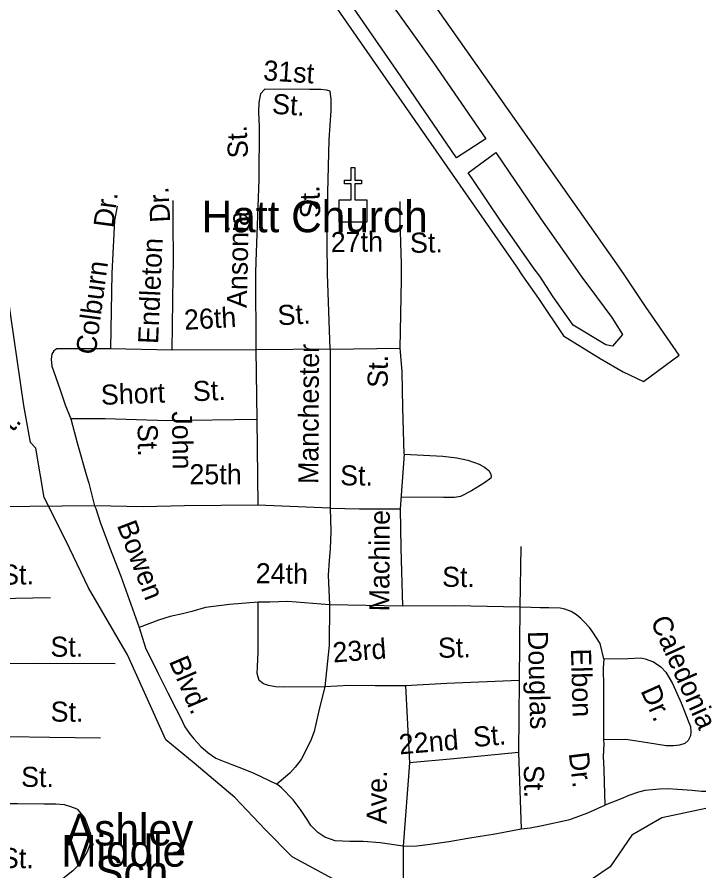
# Model space of a CAD drawing. Extents: x 1547597 to 1699558, y 810033 to 920809.
# Drawn here: x 1638625 to 1641853, y 863835 to 867878 of the extents above; entities that cross this region are included whole.
import ezdxf

# ---------------------------------------------------------------- set-up
doc = ezdxf.new("R2010")
doc.units = 0
for name, color, linetype in [('Exist Aviation Commercial or Municipal Perimeter Paved', 7, 'Continuous'), ('Exist Cultural Church CELL', 7, 'Continuous'), ('Exist Cultural Church Label', 7, 'Continuous'), ('Exist Cultural Educational Facility High Label', 7, 'Continuous'), ('Exist Hydrographic Creek Single Shore', 7, 'Continuous'), ('Exist Road Non-System Type 51', 7, 'Continuous'), ('Exist Road Non-System Type 51 Label', 7, 'Continuous')]:
    doc.layers.add(name, color=color, linetype=linetype)

msp = doc.modelspace()

# ---------------------------------------------------------------- linework, layer by layer
at = {"layer": 'Exist Aviation Commercial or Municipal Perimeter Paved'}
for points in [[(1640028.5, 868080.6), (1640987.3, 866698.1), (1641018, 866653.4), (1641093.6, 866545.9), (1641211.2, 866368.4), (1641385.7, 866262), (1641494.7, 866198.5), (1641590.1, 866153.4), (1641759.7, 866277.2), (1641600.6, 866507.4), (1641509, 866644.6), (1641475.3, 866694.6), (1640457.4, 868141.9)], [(1640844.5, 867302.2), (1640705.2, 867212.4), (1640423.4, 867624.5), (1640178.9, 867980.3), (1640149, 868024.1), (1640190.2, 868062.1), (1640208.5, 868075.9), (1640221.6, 868080.9), (1640232.5, 868083.5), (1640248.5, 868082.9), (1640264.4, 868080.8), (1640284.5, 868074.6), (1640297.2, 868068.5), (1640310.8, 868058.9), (1640325.8, 868039.9), (1640347.5, 868011.7), (1640596.1, 867661.8), (1640844.5, 867302.2)], [(1641299.4, 866647.3), (1641367.5, 866554.3), (1641440.1, 866455.4), (1641491.1, 866374.7), (1641444.3, 866319.2), (1641412.5, 866325.7), (1641257.7, 866419.7), (1641163.5, 866553.1), (1641099.8, 866650.9), (1641073.1, 866686.8), (1640912.7, 866917.2), (1640779.6, 867113.2), (1640760.8, 867140), (1640891.6, 867237.4), (1641104.7, 866922.3), (1641299.4, 866647.3)]]:
    msp.add_lwpolyline(points, dxfattribs=at)
at = {"layer": 'Exist Cultural Church CELL'}
msp.add_lwpolyline([(1640150.6, 867013.1), (1640207.5, 867013.2), (1640207.5, 867089.4), (1640175.5, 867089.4), (1640175.5, 867105.3), (1640207.5, 867105.3), (1640207.5, 867165.5), (1640223.6, 867165.5), (1640223.6, 867105.3), (1640255.6, 867105.3), (1640255.6, 867089.4), (1640223.6, 867089.4), (1640223.6, 867013.2), (1640281.2, 867013.1), (1640281.2, 866906.7), (1640150.6, 866906.7)], close=True, dxfattribs=at)
at = {"layer": 'Exist Hydrographic Creek Single Shore'}
msp.add_lwpolyline([(1642095.9, 864153.1), (1641886, 864131.5), (1641677, 864086.5), (1641535, 864004.1), (1641433, 863855.2), (1641349, 863797.8), (1640851.4, 863735.5), (1640480.7, 863792.3), (1640123, 863796.5), (1639928.3, 863902.1), (1639799.7, 864030.8), (1639655.9, 864182.3), (1639463, 864345), (1639330.1, 864455.6), (1639147.4, 864858.3), (1638964, 865175.7), (1638856.6, 865399.3), (1638753, 865603.5), (1638714, 865837.3), (1638689, 865864.1), (1638657.9, 866038.7), (1638596.3, 866464.3), (1638560.9, 866712.4)], dxfattribs=at)
at = {"layer": 'Exist Road Non-System Type 51'}
for p, q in [((1639358.9, 866301.4), (1639067.2, 866307)), ((1639756.2, 866303.1), (1639358.9, 866301.4)), ((1640107.8, 866305.8), (1639756.2, 866303.1)), ((1639756.2, 866303.1), (1639760.9, 865972.8)), ((1640107.8, 866305.8), (1640106.7, 865553.6)), ((1640107.8, 866305.8), (1640439, 866311.3)), ((1639760.9, 865972.8), (1639764.3, 865566.9)), ((1640457.5, 865808.3), (1640439.2, 865550.3)), ((1638992.7, 865564.4), (1638508.9, 865558.5)), ((1640106.7, 865553.6), (1639764.3, 865566.9)), ((1641009.9, 865370.9), (1641005.9, 865084)), ((1638783.2, 865128.5), (1638325, 865118.3)), ((1640449.4, 865088.5), (1640104.6, 865094.5)), ((1641005.9, 865084), (1641001.4, 864737.1)), ((1641001.4, 864737.1), (1640999.6, 864395.5)), ((1640464.8, 864711), (1640482.3, 864346.7)), ((1640999.6, 864395.5), (1641011.1, 864034.7)), ((1640482.3, 864346.7), (1640453.2, 863952.4))]:
    msp.add_line(p, q, dxfattribs=at)
for points in [[(1640107.8, 866305.8), (1640095.2, 866662), (1640092.9, 866809.3), (1640092.7, 866921), (1640103.4, 867297.5), (1640112.1, 867436.5), (1640112.1, 867488.7), (1640107.8, 867527.8), (1640090.6, 867532.2), (1640063.2, 867535.6), (1640037.4, 867535.6), (1640010, 867535.6), (1639797.5, 867537.3), (1639776.9, 867515), (1639770.1, 867473.9), (1639768.3, 867427.6), (1639771.8, 867360.7), (1639770.1, 867108.6), (1639754.8, 866721.6), (1639753.3, 866666.2), (1639756.2, 866303.1)], [(1639099.4, 866982.6), (1639086.8, 866914.8), (1639074.3, 866665.5), (1639067.2, 866307)], [(1639358.9, 866301.4), (1639363.9, 866650.8), (1639365.8, 866711.4), (1639363.9, 866922.3), (1639363.9, 867010.3)], [(1640439, 866311.3), (1640445.4, 866634.3), (1640445.4, 866711.4), (1640441.8, 866808.6), (1640438.1, 866922.3), (1640438.1, 867004.8)], [(1639067.2, 866307), (1638902.6, 866307), (1638840.3, 866307.3), (1638813.3, 866307), (1638799.3, 866298.6), (1638789.6, 866281.8), (1638786.7, 866258.9), (1638790, 866225.6), (1638829.9, 866112.5), (1638853.2, 866042.7), (1638879.8, 865976.1)], [(1640457.5, 865808.3), (1640451.3, 866028.7), (1640448.6, 866199.4), (1640439, 866311.3)], [(1639760.9, 865972.8), (1639338.7, 865966.1), (1639042.7, 865976.1), (1638879.8, 865976.1)], [(1638879.8, 865976.1), (1638909.7, 865863), (1638955.7, 865701.8), (1638965.3, 865671.8), (1638992.7, 865564.4)], [(1640457.5, 865808.3), (1640641.2, 865799.5), (1640707.1, 865790.6), (1640758.9, 865779.9), (1640813.4, 865761.4), (1640837.5, 865746.5), (1640858, 865730.5), (1640867.8, 865714.5), (1640869.6, 865702.4), (1640867.4, 865694.5), (1640837.2, 865672.9), (1640776.8, 865635.7), (1640724.4, 865608.5), (1640696.3, 865602.9), (1640644.5, 865603.6), (1640443.1, 865604.3)], [(1639764.3, 865566.9), (1639418.6, 865564.4), (1639221.8, 865558.5), (1638992.7, 865564.4)], [(1638992.7, 865564.4), (1638998.3, 865551.3), (1639019.3, 865486), (1639063.4, 865368.9), (1639116.2, 865230.5), (1639202.8, 864987.3)], [(1640106.7, 865553.6), (1640111.1, 865443.6), (1640107.8, 865359.7), (1640103.1, 865305.7), (1640098, 865235.8), (1640104.6, 865094.5)], [(1640106.7, 865553.6), (1640246.4, 865550.3), (1640439.2, 865550.3)], [(1640439.2, 865550.3), (1640442.6, 865363.9), (1640449.4, 865088.5)], [(1639765.9, 865108.6), (1639631.7, 865096.3), (1639517.8, 865082.1), (1639452, 865063.1), (1639408, 865053.1), (1639350.1, 865039.2), (1639295, 865022.3), (1639202.8, 864987.3)], [(1640082.4, 864707.2), (1639892.9, 864705.2), (1639848.5, 864707.2), (1639816.3, 864713.2), (1639792.1, 864721.3), (1639771.9, 864737.4), (1639761.8, 864769.7), (1639763.9, 864802), (1639765.9, 864872.6), (1639765.9, 864983.6), (1639765.9, 865108.6)], [(1640104.6, 865094.5), (1639907, 865110.7), (1639822.3, 865108.6), (1639765.9, 865108.6)], [(1640104.6, 865094.5), (1640102.6, 864904.9), (1640082.4, 864707.2)], [(1641005.9, 865084), (1640695.3, 865090.5), (1640449.4, 865088.5)], [(1641403.1, 864839.3), (1641385.7, 864911.4), (1641350.4, 864965.6), (1641335.2, 864988.1), (1641309, 865014.3), (1641293.3, 865030), (1641274.2, 865047.4), (1641248.1, 865063.1), (1641218.4, 865075.3), (1641195.8, 865078.8), (1641141.8, 865080.5), (1641101.7, 865080.5), (1641058.2, 865082.3), (1641005.9, 865084)], [(1639202.8, 864987.3), (1639233.2, 864892), (1639294, 864769.5), (1639338.7, 864678.7), (1639377.8, 864601.9), (1639400.1, 864558.6), (1639419.7, 864518.1), (1639442, 864486), (1639461.5, 864460.8), (1639495, 864424.5), (1639529.9, 864393.8), (1639566.2, 864368.6), (1639622.1, 864346.3), (1639687.7, 864321.1), (1639746.3, 864298.8), (1639855.2, 864245.7)], [(1641403.1, 864839.3), (1641399.6, 864797.4), (1641401.3, 864705.1), (1641401.3, 864626.6), (1641401.3, 864549.9), (1641401.3, 864455.8)], [(1641403.1, 864839.3), (1641516.3, 864841), (1641577.3, 864844.5), (1641598.2, 864839.3), (1641638.3, 864825.3), (1641671.9, 864801.8), (1641695.6, 864775.7), (1641727.1, 864723.4), (1641768.3, 864631.1), (1641805.6, 864538.7), (1641813.4, 864518.7), (1641814.9, 864494.5), (1641812.9, 864474.7), (1641801.9, 864452.5), (1641786.6, 864438.8), (1641760.6, 864431.2), (1641732.5, 864427.3), (1641698.5, 864427.6), (1641608.8, 864442.4), (1641507.6, 864457.5), (1641401.3, 864455.8)], [(1639090.4, 864815.2), (1638721.3, 864817.3), (1638545.2, 864815.2), (1638150.6, 864823.7)], [(1641001.4, 864737.1), (1640660, 864723.2), (1640464.8, 864711)], [(1640082.4, 864707.2), (1640056.3, 864607.5), (1640031.1, 864495.7), (1640014.4, 864449.6), (1639999, 864418.9), (1639986.5, 864392.4), (1639969.7, 864363), (1639941.8, 864326.7), (1639916.7, 864297.4), (1639855.2, 864245.7)], [(1640464.8, 864711), (1640320.3, 864711.2), (1640199.4, 864713.2), (1640082.4, 864707.2)], [(1639020.9, 864464.4), (1638780.8, 864466.9), (1638586.3, 864469.5), (1638148.9, 864461.5)], [(1641401.3, 864455.8), (1641403.1, 864436.6), (1641399.6, 864377.4), (1641403.1, 864316.4), (1641404.8, 864255.4), (1641408.3, 864146.2)], [(1640999.6, 864395.5), (1640693.1, 864365.9), (1640482.3, 864346.7)], [(1640453.2, 863952.4), (1640343.5, 863968.9), (1640263.1, 863974.3), (1640201, 863974.3), (1640131.6, 863978), (1640082.2, 863994.5), (1640049.3, 864016.4), (1640016.5, 864049.7), (1639998.2, 864078.9), (1639970.1, 864121.8), (1639933, 864172.2), (1639877.7, 864229.1), (1639867.8, 864235.9), (1639855.2, 864245.7)], [(1641964, 864218.7), (1641899.6, 864211.8), (1641864.7, 864211.8), (1641821.2, 864215.3), (1641751.5, 864220.5), (1641706.2, 864224), (1641664.4, 864222.2), (1641633, 864218.7), (1641596.5, 864215.3), (1641566.8, 864208.3), (1641521.5, 864192.6), (1641485, 864176.9), (1641408.3, 864146.2)], [(1638141.1, 864154.2), (1638627.4, 864154.2), (1638753.6, 864152.3), (1638808.3, 864152.3), (1638847.9, 864150.4), (1638878, 864141), (1638908.2, 864129.7), (1638911.1, 864126.7), (1638944, 864086.3), (1638957.2, 864054.3), (1638972.2, 864010.9), (1638974.1, 863971.3), (1638957.2, 863926), (1638927, 863873.2), (1638889.3, 863835.5), (1638844.1, 863799.7), (1638804.5, 863778.9), (1638768.7, 863771.4), (1638732.9, 863767.6), (1638697.1, 863767.6), (1638648.1, 863767.6), (1638535, 863767.6), (1638354.1, 863775.2), (1638144.9, 863771.4)], [(1641011.1, 864034.7), (1641054.7, 864039.9), (1641110.4, 864050.4), (1641241.1, 864078.3), (1641326.4, 864109.6), (1641408.3, 864146.2)], [(1640453.2, 863952.4), (1640517.1, 863954.2), (1640581.1, 863961.5), (1640668.8, 863974.3), (1640758.3, 863990.8), (1640816.8, 863999.9), (1640878.9, 864009.1), (1640930.1, 864018.2), (1641011.1, 864034.7)], [(1640453.2, 863952.4), (1640453.2, 863808), (1640447.7, 863689.1), (1640438.5, 863575.8), (1640440.4, 863480.7), (1640440.4, 863411.2), (1640444, 863339.9), (1640434.9, 863279.6), (1640420.3, 863221.1), (1640398.1, 863122.4)]]:
    msp.add_lwpolyline(points, dxfattribs=at)

# ---------------------------------------------------------------- texts
at = {"layer": 'Exist Cultural Church Label'}
msp.add_text('Hatt Church', height=150, dxfattribs=at).set_placement((1639499.1, 866859.3))
at = {"layer": 'Exist Cultural Educational Facility High Label'}
for s, p in [('Ashley', (1638856.7, 863956)), ('Middle', (1638834.9, 863855.5)), ('Sch.', (1638995.6, 863756.6))]:
    msp.add_text(s, height=150, dxfattribs=at).set_placement(p)
at = {"layer": 'Exist Road Non-System Type 51 Label'}
for s, rotation, p in [('31st', 356.304, (1639788.7, 867579.2)), ('St.', 356.304, (1639830.5, 867420.7)), ('St.', 92.7171, (1639719.2, 867212.1)), ('Dr.', 93.1978, (1639350.7, 866907.8)), ('St.', 91.7396, (1640061.1, 866927.1)), ('Dr.', 82.3609, (1639080.4, 866877)), ('Ansonia', 88.7551, (1639712.7, 866500)), ('27th', 0.7854, (1640110.9, 866764.9)), ('St.', 0.7854, (1640485.7, 866761.8)), ('Endleton', 87.4919, (1639292.7, 866329.2)), ('Colburn', 82.3609, (1638997.1, 866276.1)), ('26th', 3.2323, (1639418.4, 866397)), ('St.', 3.5035, (1639861.5, 866418.1)), ('Manchester', 89.6973, (1640051.4, 865667.1)), ('St.', 89.6689, (1640379.7, 866122.7)), ('Short', 2.0995, (1639023.7, 866041.8)), ('St.', 2.4884, (1639459.3, 866058.8)), ('John', 270.8682, (1639358.5, 866011.2)), ('St.', 48.5366, (1638547.9, 865846.4)), ('St.', 270.8682, (1639195.8, 865951.3)), ('25th', 359.8754, (1639441.2, 865666.3)), ('St.', 359.5407, (1640154.4, 865661)), ('Machine', 89.6799, (1640387, 865064)), ('Bowen', 290.9539, (1639096.6, 865472.4)), ('St.', 0.408, (1638550.1, 865190.6)), ('24th', 359.206, (1639754.7, 865197.8)), ('St.', 359.1506, (1640636.7, 865181.1)), ('Caledonia', 294.0309, (1641621.9, 865018.8)), ('Douglas', 271.4402, (1641042.9, 864970.4)), ('St.', 0.209, (1638783.5, 864849.3)), ('23rd', 4.5541, (1640123, 864821.8)), ('St.', 1.2932, (1640618.5, 864843.9)), ('Elbon', 271.4126, (1641247.2, 864887.2)), ('Blvd.', 293.1225, (1639342.8, 864828.1)), ('Dr.', 294.0309, (1641575.2, 864688.6)), ('St.', 359.5888, (1638783.8, 864542.4)), ('St.', 4.8791, (1640787.8, 864421.6)), ('22nd', 4.8401, (1640436.8, 864386.7)), ('Dr.', 276.9406, (1641236.6, 864392.6)), ('St.', 359.424, (1638644.2, 864233.6)), ('St.', 271.203, (1641023.8, 864335.7)), ('Ave.', 89.7533, (1640375, 864056.7)), ('St.', 359.6555, (1638548.6, 863849))]:
    msp.add_text(s, height=95, rotation=rotation, dxfattribs=at).set_placement(p)

doc.saveas('drawing.dxf')
